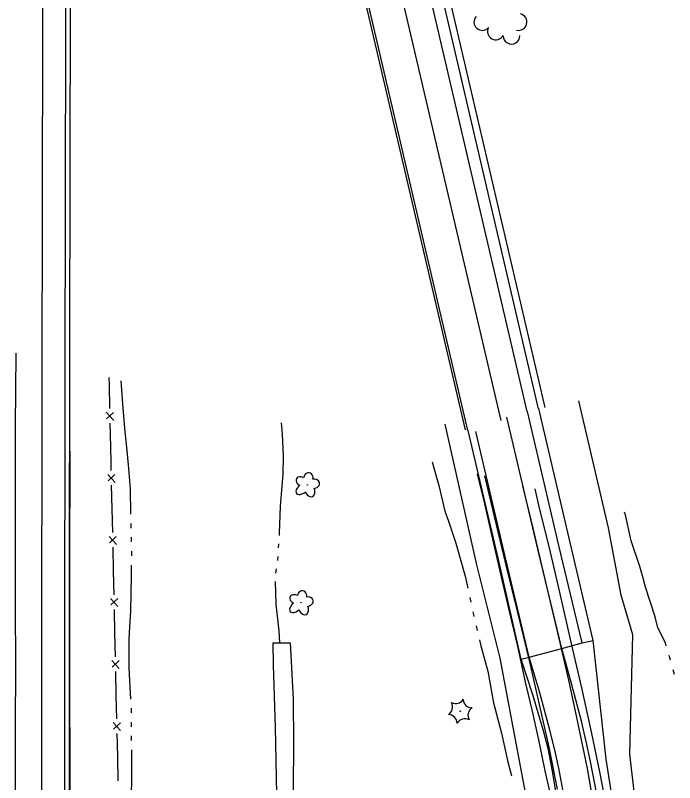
# Model space of a CAD drawing. Extents: x 588843 to 2552415, y 180129 to 269402.
# Drawn here: x 594068.1 to 594354.8, y 185930.2 to 186263.9 of the extents above; entities that cross this region are included whole.
import ezdxf

# ---------------------------------------------------------------- set-up
doc = ezdxf.new("R2010")
doc.units = 0
for name, color, linetype in [('E_AREA', 7, 'Continuous'), ('E_FEN_P', 7, 'Continuous'), ('E_LAND_TreeLine_P', 7, 'Continuous'), ('E_LAND_Vegetation', 7, 'Continuous'), ('E_RDWY', 7, 'Continuous'), ('E_RDWY_AsphConc', 7, 'Continuous'), ('E_RDWY_BarrierConc', 7, 'Continuous'), ('E_RDWY_Gravel', 7, 'Continuous'), ('E_RDWY_PavtEdge', 7, 'Continuous'), ('E_STRUCT', 7, 'Continuous'), ('E_STRUCT_Joint', 7, 'Continuous'), ('E_WTR_P', 7, 'Continuous'), ('P_RDWY_BarrierConc', 7, 'Continuous'), ('P_RDWY_LaneEdge', 7, 'Continuous'), ('P_RDWY_PavtEdge', 7, 'Continuous'), ('P_RDWY_ShldAgg', 7, 'Continuous'), ('P_RDWY_ShldPaved', 7, 'Continuous')]:
    doc.layers.add(name, color=color, linetype=linetype)

# ---------------------------------------------------------------- blocks, each defined once
blk = doc.blocks.new('DTRE_4')
at = {"layer": 'E_LAND_Vegetation'}
blk.add_circle((-0.6, 0), 0.601, dxfattribs=at)
for centre, major_axis, ratio in [((-6.1, 17.5), (4.5, -16.3), 0.782863), ((13.3, 9), (-17.3, -9.6), 0.691916), ((-19.3, 0.5), (16.2, -0.4), 0.832022), ((-8.2, -17.2), (5.9, 15.9), 0.716896), ((11.6, -12.2), (-16.4, 15), 0.560249)]:
    blk.add_ellipse(centre, major_axis=major_axis, ratio=ratio, start_param=1.570796, end_param=4.712389, dxfattribs=at)
blk = doc.blocks.new('CTRE_4')
at = {"layer": 'E_LAND_Vegetation'}
blk.add_circle((0, 0), 0.733, dxfattribs=at)
for centre, start, end in [((-39.3, 29.4), 280.2067, 5.9716), ((5.9, 49), 220.2113, 305.9762), ((45.4, 19.3), 160.2113, 245.9762), ((-45.4, -19.3), 340.2113, 65.9762), ((39.5, -29.6), 100.2511, 185.9272), ((-5.9, -49), 40.2113, 125.9762)]:
    blk.add_arc(centre, 25.8, start, end, dxfattribs=at)

msp = doc.modelspace()

# ---------------------------------------------------------------- linework, layer by layer
at = {"layer": 'E_AREA'}
msp.add_lwpolyline([(594184.55, 185815.05), (594183.08, 185815.03), (594182.48, 185853.37), (594182.16, 185891.99), (594181.73, 185925.3), (594181.17, 185954.3), (594180.32, 185981.29), (594180.18, 185990.94), (594187.61, 185990.93), (594188.86, 185966.43), (594189.07, 185947.36), (594188.94, 185927.54), (594189.25, 185903.49), (594189.55, 185874.61), (594190.24, 185843.6), (594190.34, 185814.77), (594189.16, 185814.75)], dxfattribs=at)
at = {"layer": 'E_FEN_P'}
for p, q in [((594107.62, 186091.23), (594110.83, 186087.71)), ((594110.75, 186091.14), (594107.75, 186088.37)), ((594108.24, 186064.25), (594111.45, 186060.73)), ((594111.37, 186064.16), (594108.37, 186061.39)), ((594108.84, 186037.27), (594112.05, 186033.75)), ((594111.97, 186037.18), (594108.97, 186034.41)), ((594109.44, 186010.29), (594112.64, 186006.77)), ((594112.57, 186010.2), (594109.57, 186007.43)), ((594110.04, 185983.31), (594113.24, 185979.79)), ((594113.17, 185983.22), (594110.17, 185980.45)), ((594110.64, 185956.33), (594113.84, 185952.81)), ((594113.77, 185956.24), (594110.77, 185953.47))]:
    msp.add_line(p, q, dxfattribs=at)
for points in [[(594108.72, 186106.34), (594108.79, 186103.15)], [(594108.79, 186103.15), (594109.03, 186092.85)], [(594109.18, 186086.47), (594109.41, 186076.17)], [(594109.41, 186076.17), (594109.57, 186069.47), (594109.65, 186065.87)], [(594109.79, 186059.49), (594110.02, 186049.19)], [(594110.02, 186049.19), (594110.25, 186038.89)], [(594110.39, 186032.51), (594110.62, 186022.21)], [(594110.62, 186022.21), (594110.85, 186011.91)], [(594110.99, 186005.53), (594111.22, 185995.23)], [(594111.22, 185995.23), (594111.45, 185984.93)], [(594111.59, 185978.55), (594111.82, 185968.25)], [(594111.82, 185968.25), (594112.05, 185957.95)], [(594112.19, 185951.57), (594112.29, 185946.88), (594112.43, 185941.27)], [(594112.43, 185941.27), (594112.7, 185930.97)]]:
    msp.add_lwpolyline(points, dxfattribs=at)
at = {"layer": 'E_LAND_TreeLine_P'}
for centre, start, end in [((594271.15, 186260.99), 138.1266, 318.1266), ((594286.92, 186260.96), 255.3143, 75.3143), ((594277.06, 186256.86), 150.6296, 330.6296), ((594283.82, 186255.04), 181.1614, 1.1614)]:
    msp.add_arc(centre, 3.63, start, end, dxfattribs=at)
at = {"layer": 'E_RDWY'}
for points in [[(594303.9, 185927.33), (594300.21, 185945.58), (594296.06, 185964.09), (594291.62, 185983.32), (594286.52, 186004.73), (594281.6, 186024.74), (594276.48, 186045.97), (594272.23, 186063.61)], [(594324.17, 185682.16), (594325.63, 185696.1), (594327.06, 185709.65), (594328.41, 185722.6), (594329.84, 185740.85), (594330.72, 185760.06), (594331.14, 185784.99), (594331.05, 185804.48), (594330.65, 185822.65), (594329.6, 185839.87), (594328.47, 185853.26), (594327.07, 185868.5), (594324.68, 185888.72), (594322.39, 185904.29), (594319.39, 185922.01), (594316.84, 185936.3), (594312.06, 185959.24), (594308.86, 185974.75), (594305.12, 185990.37), (594300.05, 186011.89), (594293.22, 186040.84), (594288.78, 186059.3)]]:
    msp.add_lwpolyline(points, dxfattribs=at)
at = {"layer": 'E_RDWY_AsphConc'}
for points in [[(594288.07, 185983.89), (594291.5, 185984.78), (594305.72, 185988.54), (594314.58, 185990.9), (594319.33, 185992.03), (594309.44, 186034.64), (594295.78, 186092.83)], [(594288.07, 185983.89), (594278.17, 186027.22), (594265.06, 186083.32)], [(594330.21, 185907.13), (594325.09, 185940.38), (594319.33, 185992.03)], [(594308.71, 185893.65), (594301.56, 185935.95), (594301.56, 185935.95), (594299.88, 185944.37), (594297.77, 185952.69), (594297.77, 185952.69), (594293.13, 185968.36), (594288.07, 185983.89), (594288.07, 185983.89)]]:
    msp.add_lwpolyline(points, dxfattribs=at)
at = {"layer": 'E_RDWY_BarrierConc'}
msp.add_lwpolyline([(594092.41, 185646.59), (594092.23, 185666.33), (594091.89, 185724.73), (594091.96, 185748.56), (594091.86, 185797.61), (594091.91, 185841.47), (594091.93, 185867.8), (594091.87, 185930.74), (594091.81, 185977.86), (594091.82, 186024.62), (594091.91, 186074.39)], dxfattribs=at)
at = {"layer": 'E_RDWY_Gravel'}
for points in [[(594303.67, 185543.21), (594315.42, 185575.19), (594328.72, 185621.05), (594339.34, 185675.01), (594344.82, 185731.08), (594346, 185780.82), (594347.01, 185834), (594341.7, 185887.89), (594335.33, 185942.61), (594336.62, 185994.39), (594331.61, 186011.74), (594326.07, 186040.96), (594313.1, 186096.24)], [(594219.98, 185483.23), (594225.88, 185478.25), (594235.55, 185483.6), (594242.27, 185495.24), (594260.56, 185538.25), (594266.9, 185556.83), (594275.61, 185583.63), (594290, 185631.68), (594301.4, 185683.27), (594305.51, 185734.14), (594304.66, 185786.05), (594300.56, 185834.6), (594297.92, 185884.09), (594288.32, 185934.22), (594278.96, 185984.3), (594268.73, 186024.87), (594254.98, 186086.09)], [(594301.18, 185923.26), (594298.52, 185935.32), (594295.75, 185948.72), (594292.92, 185961.31), (594290.15, 185973.29), (594286.47, 185990.11), (594283.18, 186004.08), (594279.3, 186020.25), (594275.26, 186037.89), (594271.93, 186052.76), (594269.03, 186064.45)], [(594328.46, 185681.03), (594330.19, 185698.34), (594332.59, 185717.28), (594333.97, 185730.8), (594334.91, 185743.24), (594335.71, 185757.61), (594336.42, 185771.29), (594336.89, 185787.69), (594336.91, 185803.53), (594336.69, 185819.42), (594335.88, 185833.34), (594334.6, 185851.64), (594332.67, 185869.72), (594330.76, 185887.16), (594328.42, 185901.87), (594325.39, 185918.92), (594322.37, 185934.15), (594318.59, 185952.22), (594314.41, 185971.38), (594310.05, 185989.92), (594304.68, 186013.57), (594300.36, 186032.22), (594296.1, 186049.52), (594294.08, 186057.9)]]:
    msp.add_lwpolyline(points, dxfattribs=at)
at = {"layer": 'E_RDWY_PavtEdge'}
for points in [[(594327.13, 185893.75), (594318.24, 185939.35), (594318.24, 185939.35), (594316.38, 185948.12), (594314.29, 185956.84), (594314.29, 185956.84), (594310.12, 185972.72), (594305.72, 185988.54), (594305.72, 185988.54), (594295.46, 186031.12), (594281.8, 186089.09)], [(594312.76, 185892.42), (594304.37, 185936.52), (594304.37, 185936.52), (594302.56, 185945.07), (594300.45, 185953.55), (594300.45, 185953.55), (594296.12, 185969.21), (594291.5, 185984.78), (594291.5, 185984.78), (594281.21, 186027.91), (594268.41, 186082.82)]]:
    msp.add_lwpolyline(points, dxfattribs=at)
at = {"layer": 'E_STRUCT'}
msp.add_lwpolyline([(594069.19, 185604.81), (594068.28, 185612.73), (594068.5, 185631), (594068.67, 185650.93), (594068.6, 185675.04), (594068.35, 185705.19), (594068.27, 185731.53), (594068.37, 185758.91), (594068.4, 185785.63), (594068.35, 185808.1), (594068.43, 185831.75), (594068.32, 185856.13), (594068.38, 185877.98), (594068.43, 185904.62), (594068.19, 185930), (594068.17, 185953.26), (594068.3, 185981.89), (594068.16, 186006.49), (594068.19, 186032.08), (594068.05, 186060.08), (594068.09, 186085.41), (594068.35, 186116.48), (594068.36, 186116.92)], dxfattribs=at)
at = {"layer": 'E_STRUCT_Joint'}
msp.add_lwpolyline([(594314.58, 185990.9), (594304.38, 186033.33), (594290.84, 186091.59)], dxfattribs=at)
at = {"layer": 'E_WTR_P'}
for points in [[(594113.93, 186104.96), (594114.6, 186094.87), (594115.56, 186084.25), (594116.37, 186076.02)], [(594183.67, 186086.68), (594184.08, 186081.67), (594184.61, 186072.25), (594184.33, 186064.23)], [(594116.37, 186076.02), (594117.12, 186068.38), (594117.94, 186057.96), (594118.16, 186046.93)], [(594249.35, 186069.67), (594249.75, 186068.08), (594252.21, 186059.4), (594254.9, 186048.21), (594256.38, 186043.93)], [(594184.33, 186064.23), (594184.28, 186062.62), (594183.26, 186050.48), (594182.83, 186038.63), (594182.77, 186037.71)], [(594341.09, 186019.06), (594339.62, 186024.16), (594335.95, 186035.32), (594333.39, 186046.62), (594333.04, 186047.78)], [(594118.27, 186042.91), (594118.33, 186040.9)], [(594256.38, 186043.93), (594259.71, 186034.31), (594263.74, 186020.02), (594264.86, 186014.77)], [(594118.44, 186036.88), (594118.5, 186034.87)], [(594182.54, 186034.05), (594182.42, 186032.22)], [(594118.55, 186030.85), (594118.53, 186028.84)], [(594182.18, 186028.56), (594182.06, 186026.73)], [(594118.48, 186024.81), (594118.42, 186020.13), (594118.14, 186004.76), (594117.6, 185995.67)], [(594181.51, 186023.11), (594181.22, 186021.31)], [(594181.05, 186017.66), (594181.39, 186007.85), (594182.62, 185996.23), (594182.97, 185991.16)], [(594351.18, 185989.61), (594350.79, 185990.93), (594347.57, 185997.5), (594346.39, 186002.35), (594342.2, 186015.21), (594341.09, 186019.06)], [(594265.74, 186010.67), (594266.18, 186008.62)], [(594267.06, 186004.52), (594267.34, 186003.24), (594267.52, 186002.47)], [(594268.5, 185998.4), (594268.98, 185996.36)], [(594117.6, 185995.67), (594117.38, 185991.93), (594117.37, 185980.11), (594118.21, 185966.54)], [(594269.95, 185992.28), (594270.57, 185989.69), (594273.55, 185978.63), (594275.98, 185964.81), (594276.56, 185962.64)], [(594353, 185983.41), (594352.39, 185985.48)], [(594354.82, 185977.22), (594354.21, 185979.28)], [(594118.36, 185962.52), (594118.38, 185960.51)], [(594276.56, 185962.64), (594279.47, 185951.65), (594282.12, 185939.81), (594283.86, 185933.14)], [(594118.41, 185956.49), (594118.43, 185954.48)], [(594118.47, 185950.46), (594118.48, 185948.97), (594118.49, 185948.45)], [(594118.53, 185944.42), (594118.63, 185936.29), (594118.39, 185920.19), (594118.56, 185915.26)]]:
    msp.add_lwpolyline(points, dxfattribs=at)
at = {"layer": 'P_RDWY_BarrierConc'}
for radius, end in [(137428.62, 180.1062505), (137426.62, 180.1062503)]:
    msp.add_arc((731518.05, 185900.98), radius, 179.769059, end, dxfattribs=at)
at = {"layer": 'P_RDWY_LaneEdge'}
msp.add_line((594279.31, 186087.65), (594203.68, 186411.76), dxfattribs=at)
at = {"layer": 'P_RDWY_PavtEdge'}
msp.add_line((594290.72, 186091.55), (594215.37, 186414.49), dxfattribs=at)
msp.add_arc((731518.05, 185900.98), 137438.62, 179.769059, 180.1079132, dxfattribs=at)
at = {"layer": 'P_RDWY_ShldAgg'}
for p, q in [((594298.51, 186093.37), (594223.16, 186416.31)), ((594263.81, 186083.66), (594188.1, 186408.13))]:
    msp.add_line(p, q, dxfattribs=at)
at = {"layer": 'P_RDWY_ShldPaved'}
for p, q in [((594295.57, 186092.78), (594220.23, 186415.63)), ((594264.9, 186083.36), (594189.07, 186408.35))]:
    msp.add_line(p, q, dxfattribs=at)

# ---------------------------------------------------------------- block references
at = {"layer": 'E_LAND_Vegetation', "xscale": 0.1524003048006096, "yscale": 0.1524003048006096, "rotation": -97.36026881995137}
for name, p in [('DTRE_4', (594195.03, 186059.57)), ('DTRE_4', (594192.29, 186008.31)), ('CTRE_4', (594261.55, 185961.22))]:
    msp.add_blockref(name, p, dxfattribs=at)

doc.saveas('drawing.dxf')
